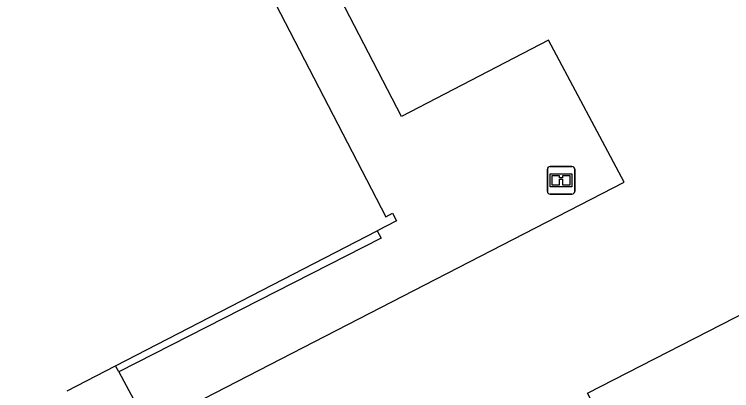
# Model space of a CAD drawing. Extents: x 158838 to 160074, y 386376 to 387776.
# Drawn here: x 159680.03 to 159705.99, y 387514.76 to 387528.4 of the extents above; entities that cross this region are included whole.
import ezdxf

# ---------------------------------------------------------------- set-up
doc = ezdxf.new("R2010")
doc.units = 0
for name, color, linetype in [('IMGEO_Informatiebord', 7, 'Continuous'), ('IMGEO_Muur', 7, 'Continuous'), ('IMGEO_Pand', 7, 'Continuous'), ('IMGEO_Rijbaan_lokaal_open', 7, 'Continuous'), ('IMGEO_Voetpad_open', 7, 'Continuous')]:
    doc.layers.add(name, color=color, linetype=linetype)

msp = doc.modelspace()

# ---------------------------------------------------------------- linework, layer by layer
at = {"layer": 'IMGEO_Informatiebord'}
for p, q in [((159699.318, 387521.984), (159699.318, 387522.784)), ((159699.318, 387522.784), (159699.318, 387521.984)), ((159699.418, 387522.884), (159700.208, 387522.884)), ((159700.208, 387522.884), (159699.418, 387522.884)), ((159700.308, 387522.784), (159700.308, 387521.984)), ((159700.308, 387521.984), (159700.308, 387522.784)), ((159700.208, 387521.884), (159699.418, 387521.884)), ((159699.418, 387521.884), (159700.208, 387521.884))]:
    msp.add_line(p, q, dxfattribs=at)
for points in [[(159699.419, 387522.616), (159700.207, 387522.616), (159700.207, 387522.152), (159699.419, 387522.152), (159699.419, 387522.616)], [(159699.484, 387522.551), (159699.484, 387522.217), (159699.759, 387522.217), (159699.76, 387522.43), (159699.864, 387522.431), (159699.865, 387522.217), (159700.142, 387522.217), (159700.142, 387522.551), (159699.866, 387522.551), (159699.866, 387522.471), (159699.76, 387522.471), (159699.76, 387522.551), (159699.484, 387522.551)]]:
    msp.add_lwpolyline(points, dxfattribs=at)
for centre, start, end in [((159699.418, 387522.784), 90, 180), ((159699.418, 387522.784), 90, 180), ((159700.208, 387522.784), 0, 90), ((159700.208, 387522.784), 360, 90), ((159699.418, 387521.984), 180, 270), ((159699.418, 387521.984), 180, 270), ((159700.208, 387521.984), 270, 0), ((159700.208, 387521.984), 270, 0)]:
    msp.add_arc(centre, 0.1, start, end, dxfattribs=at)
at = {"layer": 'IMGEO_Muur'}
for points in [[(159693.161, 387520.559), (159693.298, 387520.29), (159683.809, 387515.442)], [(159683.809, 387515.442), (159683.691, 387515.661)]]:
    msp.add_lwpolyline(points, dxfattribs=at)
at = {"layer": 'IMGEO_Pand'}
for points in [[(159680.031, 387538.808), (159680.574, 387537.784), (159683.927, 387539.515), (159693.471, 387521.062), (159693.718, 387521.191), (159693.853, 387520.916), (159693.161, 387520.559)], [(159683.691, 387515.661), (159693.161, 387520.559)], [(159681.946, 387514.759), (159683.691, 387515.661)]]:
    msp.add_lwpolyline(points, dxfattribs=at)
at = {"layer": 'IMGEO_Rijbaan_lokaal_open'}
for points in [[(159684.89, 387513.443), (159702.094, 387522.322), (159699.359, 387527.463), (159694.036, 387524.698), (159689.279, 387533.913), (159695.077, 387536.89)], [(159710.26, 387496.385), (159700.767, 387514.679), (159707.078, 387517.905)]]:
    msp.add_lwpolyline(points, dxfattribs=at)
at = {"layer": 'IMGEO_Voetpad_open'}
msp.add_lwpolyline([(159683.809, 387515.442), (159684.89, 387513.443)], dxfattribs=at)

doc.saveas('drawing.dxf')
